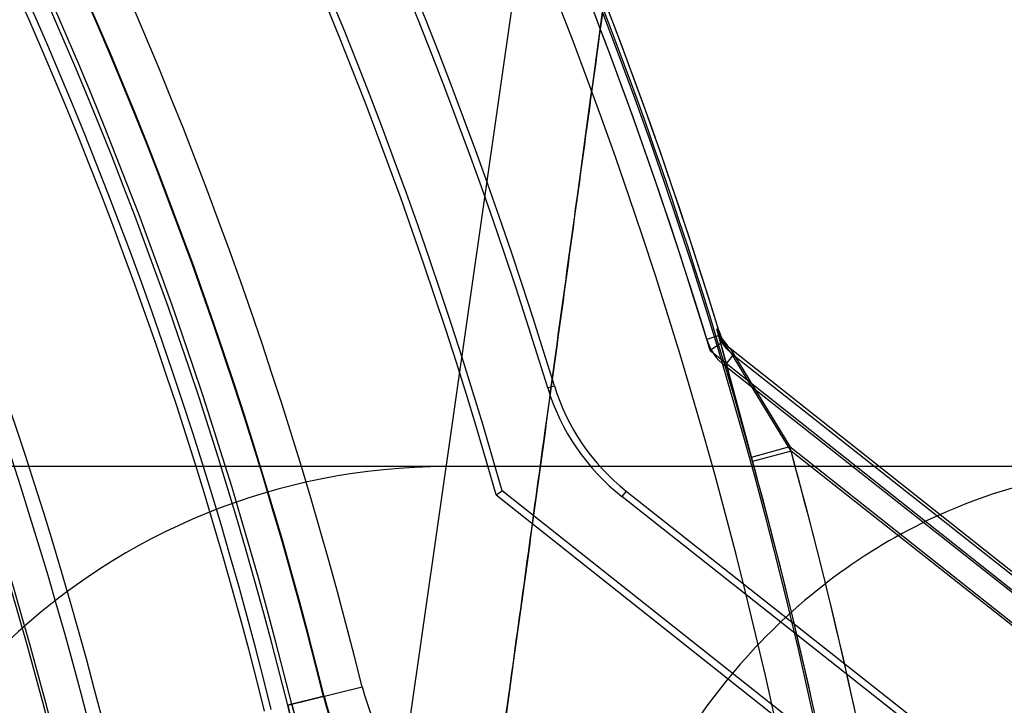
# Model space of a CAD drawing. Header units: millimetres. Extents: x 0 to 297, y 0 to 210.
# Tile 394 of 438: x 240.8801 to 240.9543, y 159.454 to 159.5056. Entities that reach past the tile are written whole.
import ezdxf

# ---------------------------------------------------------------- set-up
doc = ezdxf.new("R2010")
doc.units = ezdxf.units.MM
doc.header["$LTSCALE"] = 16.335
doc.layers.get('0').update_dxf_attribs({"linetype": 'CONTINUOUS'})
for name, color, linetype in [('AXES_REF', 7, 'CONTINUOUS'), ('INTFCLR_1', 7, 'CONTINUOUS'), ('INTFCLR_144815', 7, 'CONTINUOUS'), ('INTFCLR_72935', 7, 'CONTINUOUS')]:
    doc.layers.add(name, color=color, linetype=linetype)

msp = doc.modelspace()

# ---------------------------------------------------------------- linework, layer by layer
at = {"color": 7, "linetype": 'Continuous'}
for radius in [5.8174969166, 5.817, 5.7797484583]:
    msp.add_circle((241.4979109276, 154.8339782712), radius, dxfattribs=at)
msp.add_arc((241.4979109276, 154.8339782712), 5.76, 278.2771290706, 261.7228709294, dxfattribs=at)
at = {"layer": 'AXES_REF', "color": 7, "linetype": 'Continuous'}
msp.add_arc((241.4979109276, 154.8339782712), 5.892, 113.0826660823, 66.91733391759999, dxfattribs=at)
at = {"layer": 'AXES_REF', "color": 9, "linetype": 'Continuous'}
msp.add_arc((241.4979109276, 154.8339782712), 5.3067073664, 94.4118118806, 85.5881881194, dxfattribs=at)
at = {"layer": 'INTFCLR_1', "color": 9, "linetype": 'Continuous'}
for p, q in [((240.9328831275, 159.4818651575), (240.9318711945, 159.4815564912)), ((240.9327318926, 159.4819845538), (240.93532649, 159.472354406)), ((240.9332381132, 159.4795554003), (240.9338936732, 159.4803857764)), ((240.9337411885, 159.4805061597), (241.0015111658, 159.4270035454)), ((240.9382161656, 159.4731510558), (240.9337411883, 159.4805061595)), ((240.9198911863, 159.4779022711), (240.92039328, 159.478055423)), ((240.9382161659, 159.4731510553), (240.9353264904, 159.4723544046)), ((240.999652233, 159.4246488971), (240.9382161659, 159.4731510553)), ((240.9258023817, 159.4701368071), (240.9254771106, 159.4697247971)), ((240.900304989, 159.4540072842), (240.9059178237, 159.4553995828))]:
    msp.add_line(p, q, dxfattribs=at)
at = {"layer": 'INTFCLR_1', "color": 6, "linetype": 'Continuous'}
for p, q in [((240.9328831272, 159.4818651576), (240.9327318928, 159.4819845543)), ((240.9932014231, 159.4322159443), (240.933238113, 159.4795554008)), ((240.988531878, 159.4199447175), (240.9254771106, 159.4697247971)), ((240.9258023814, 159.4701368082), (240.9890334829, 159.4202175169))]:
    msp.add_line(p, q, dxfattribs=at)
for centre, radius, start, end in [((240.5857431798, 159.3759782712), 0.3629299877, 16.9630954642, 50.66033312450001), ((240.5857431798, 159.3759782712), 0.3618720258, 16.9630954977, 50.6004938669), ((240.5857431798, 159.3759782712), 0.3498720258, 16.9630953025, 44.8084638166), ((240.5857431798, 159.3759782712), 0.3493470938, 16.9630954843, 44.741095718), ((240.5857431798, 159.3759782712), 0.3596172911, 10.8985890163, 42.7086480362), ((240.5857431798, 159.3759782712), 0.3228243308, 13.9313763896, 41.16544924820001), ((240.5857431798, 159.3759782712), 0.3222993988, 13.9313766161, 41.16544924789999), ((240.5857431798, 159.3759782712), 0.3102993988, 13.9313761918, 41.1654492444), ((240.5857431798, 159.3759782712), 0.309241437, 13.9313763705, 41.1654492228), ((240.9357526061, 159.4827404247), 0.0040579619, 196.9630937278, 231.7098301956), ((240.9357526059, 159.4827404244), 0.003, 196.963092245, 231.7098367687), ((240.9357526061, 159.4827404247), 0.0165828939, 196.9630953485, 231.7098366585), ((240.9357526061, 159.4827404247), 0.0160579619, 196.9630993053, 231.7098335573)]:
    msp.add_arc(centre, radius, start, end, dxfattribs=at)
at = {"layer": 'INTFCLR_1', "color": 9, "linetype": 'Continuous'}
for centre, radius, start, end in [((240.5857431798, 159.3759782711), 0.3626146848, 4.2349584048, 43.61014177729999), ((240.5857431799, 159.3759782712), 0.3298780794, 13.9313763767, 41.1654492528), ((240.5857431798, 159.3759782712), 0.3268785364, 13.931376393, 41.1654492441), ((240.5857431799, 159.3759782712), 0.3240951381, 13.9313770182, 41.165449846), ((240.5857431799, 159.3759782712), 0.3244156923, 13.9313763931, 41.1654492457), ((240.5857431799, 159.3759782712), 0.3062848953, 13.9313770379, 41.16544983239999), ((240.5857431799, 159.3759782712), 0.3064862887, 13.9313763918, 41.1654492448), ((240.5857431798, 159.3759782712), 0.3656224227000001, 4.2349578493, 15.4129247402), ((240.9205269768, 159.459023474), 0.0150519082, 193.931376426, 269.9999999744), ((240.9205269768, 159.459023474), 0.0180514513, 193.9313763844, 270.0000000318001)]:
    msp.add_arc(centre, radius, start, end, dxfattribs=at)
msp.add_open_spline([(240.9337411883, 159.4805061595), (240.9332728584, 159.4808758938), (240.9329057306, 159.4814137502), (240.9327318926, 159.4819845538)], degree=3, dxfattribs=at)
for points, knots in [([(240.9003049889, 159.4540072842), (240.9004485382, 159.4534285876), (240.9007766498, 159.4522966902), (240.9013869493, 159.4506745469), (240.9020845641, 159.449170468), (240.9028438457, 159.4477972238), (240.9036408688, 159.4465585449), (240.9047012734, 159.44511733), (240.9060548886, 159.4435731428), (240.9077252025, 159.4420295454), (240.9098291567, 159.4404254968), (240.9119484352, 159.4391954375), (240.9140347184, 159.4382904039), (240.9159357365, 159.4376223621), (240.9182112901, 159.4370644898), (240.9208279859, 159.4367544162), (240.9225103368, 159.4367464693), (240.9233173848, 159.4367869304)], [0, 0, 0, 0, 0.0574632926, 0.1134413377, 0.1668813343, 0.2171113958, 0.2645566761, 0.3087359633, 0.3894700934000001, 0.4620266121, 0.5275637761, 0.6441777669, 0.6969842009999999, 0.7465882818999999, 0.8382378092, 0.9221215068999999, 1, 1, 1, 1]), ([(240.9006161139, 159.4540844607), (240.9007403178, 159.4535837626), (240.9010244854, 159.4526045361), (240.9015532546, 159.4512014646), (240.9021582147, 159.4499007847), (240.9030088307, 159.4483673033), (240.9041461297, 159.446718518), (240.9056016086, 159.4450669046), (240.907049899, 159.4437367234), (240.9088739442, 159.4423569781), (240.9118032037, 159.4406716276), (240.9152168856, 159.4395932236), (240.9183819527, 159.4392401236), (240.9198319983, 159.439243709), (240.9205269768, 159.4392838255)], [0, 0, 0, 0, 0.057581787, 0.113670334, 0.167208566, 0.2175479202, 0.3092789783, 0.3901305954, 0.4627853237, 0.5284008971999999, 0.645086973, 0.8385561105, 0.9222973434, 1, 1, 1, 1])]:
    msp.add_open_spline(points, degree=3, knots=knots, dxfattribs=at)
at = {"layer": 'INTFCLR_144815', "color": 9, "linetype": 'Continuous'}
for p, q in [((240.9644414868, 159.8370621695), (240.8556346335, 159.0763019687)), ((240.9938519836, 159.4719782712), (240.8031621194, 159.4719782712))]:
    msp.add_line(p, q, dxfattribs=at)
at = {"layer": 'INTFCLR_144815', "color": 6, "linetype": 'Continuous'}
msp.add_arc((240.9122480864, 159.4239782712), 0.048, 89.9999999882, 176.9999999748, dxfattribs=at)
at = {"layer": 'INTFCLR_144815', "color": 7, "linetype": 'Continuous'}
for points, knots in [([(240.9644414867, 159.8370621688), (240.9647999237, 159.8370692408), (240.9648573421, 159.8359100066), (240.9649706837, 159.8348995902), (240.9649735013, 159.8335229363), (240.9649538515, 159.8322358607), (240.9649115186, 159.8309994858), (240.9648549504, 159.8297293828), (240.9647692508, 159.8281574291), (240.9646493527, 159.8262867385), (240.9645211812, 159.82451212), (240.9643990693, 159.8229323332), (240.9642843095, 159.8215132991), (240.9641546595, 159.819976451), (240.96400838, 159.8183054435), (240.9638432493, 159.8164814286), (240.9636579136, 159.8144986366), (240.9634496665, 159.812333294), (240.963212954, 159.8099356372), (240.9629446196, 159.8072862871), (240.9626457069, 159.8044033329), (240.9623115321, 159.8012477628), (240.9619233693, 159.7976561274), (240.961493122, 159.7937537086), (240.9610141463, 159.7894858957), (240.9604770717, 159.7847776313), (240.9598518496, 159.7793845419), (240.9591463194, 159.7733927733), (240.9583428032, 159.766665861), (240.9574322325, 159.759146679), (240.9563789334, 159.7505630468), (240.9551821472, 159.7409307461), (240.9538152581, 159.7300572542), (240.952264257, 159.7178529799), (240.9505492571, 159.7044944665), (240.9486717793, 159.6900026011), (240.9466642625, 159.6746325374), (240.9445110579, 159.6582669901), (240.9422445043, 159.6411520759), (240.9398705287, 159.6233305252), (240.9374038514, 159.6049092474), (240.9348261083, 159.5857485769), (240.9321203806, 159.5657229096), (240.9293051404, 159.5449697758), (240.9264181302, 159.5237653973), (240.9234707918, 159.5021897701), (240.9204377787, 159.4800552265), (240.9172739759, 159.4570334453), (240.9151167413, 159.4413800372), (240.9140105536, 159.4333639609)], [0, 0, 0, 0, 0.0026421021, 0.0054442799, 0.0088551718, 0.0123243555, 0.0150581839, 0.0179445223, 0.0217014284, 0.0266572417, 0.031760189, 0.0348135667, 0.0383346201, 0.0422522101, 0.046179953, 0.0506965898, 0.0557496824, 0.06085629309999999, 0.0667282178, 0.0735056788, 0.0804811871, 0.0880887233, 0.096891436, 0.1071047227, 0.1170227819, 0.1285415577, 0.1420284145, 0.1570346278, 0.1730043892, 0.1919564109, 0.2128538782, 0.2367380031, 0.2634897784, 0.2936193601, 0.3274037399, 0.3627465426, 0.4013131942, 0.4416392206, 0.4843958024, 0.5285469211, 0.5741395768, 0.6213675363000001, 0.6710282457, 0.7230645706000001, 0.7757135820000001, 0.8287407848, 0.8835481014, 0.9403637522, 1, 1, 1, 1]), ([(240.9140105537, 159.4333639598), (240.9150184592, 159.44066535), (240.9169081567, 159.4543774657), (240.9195688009, 159.4737228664), (240.9219072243, 159.4907655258), (240.9239745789, 159.5058649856), (240.9258156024, 159.5193389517), (240.9274579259, 159.5313818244), (240.9289420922, 159.5422841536), (240.9303005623, 159.5522807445), (240.9315405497, 159.561421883), (240.9326553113, 159.5696539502), (240.9336411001, 159.5769450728), (240.9345199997, 159.5834548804), (240.9353045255, 159.5892736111), (240.936002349, 159.5944565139), (240.9366244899, 159.599082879), (240.9371828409, 159.6032394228), (240.9376804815, 159.6069476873), (240.93813278, 159.6103210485), (240.9385365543, 159.6133349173), (240.9388977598, 159.6160330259), (240.9392249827, 159.6184788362), (240.9395219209, 159.6206995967), (240.9397928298, 159.622726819), (240.9400370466, 159.6245551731), (240.9402605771, 159.6262294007), (240.9404653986, 159.6277641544), (240.9406524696, 159.6291664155), (240.9408300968, 159.6304983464), (240.9410303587, 159.6320005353), (240.9412350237, 159.6335363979), (240.9413799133, 159.6346241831), (240.9414450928, 159.6351137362)], [0, 0, 0, 0, 0.1086009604, 0.2039477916, 0.2877238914, 0.3620651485, 0.4285031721, 0.4880977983, 0.5411506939, 0.5906228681, 0.6367442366, 0.6770723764, 0.71302358, 0.7451511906, 0.7738599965, 0.7995341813, 0.8222066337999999, 0.8426397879, 0.8613279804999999, 0.8773350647, 0.892788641, 0.9061319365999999, 0.9174444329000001, 0.9291470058, 0.9391444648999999, 0.9475796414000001, 0.9563257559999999, 0.9640319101, 0.9703936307, 0.9771701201, 0.9838307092, 0.9927231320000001, 1, 1, 1, 1])]:
    msp.add_open_spline(points, degree=3, knots=knots, dxfattribs=at)
at = {"layer": 'INTFCLR_144815', "color": 9, "linetype": 'Continuous'}
msp.add_open_spline([(240.9661416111, 159.4719782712), (240.9635442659, 159.4719782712), (240.9581732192, 159.4714536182), (240.9502233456, 159.4690221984), (240.9425666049, 159.4648256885), (240.9356909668, 159.4589668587), (240.9300176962, 159.4517500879), (240.9258282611, 159.4436270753), (240.9232233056, 159.4351131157), (240.9224733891, 159.4293225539), (240.9223377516, 159.4264903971)], degree=3, knots=[0, 0, 0, 0, 0.1120066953, 0.2310131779, 0.3561439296, 0.4858595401, 0.6179059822, 0.7494999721, 0.8777274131, 1, 1, 1, 1], dxfattribs=at)
at = {"layer": 'INTFCLR_72935', "color": 6, "linetype": 'Continuous'}
for p, q in [((240.9326194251, 159.4823519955), (240.9327710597, 159.4822318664)), ((240.9321263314, 159.4807163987), (240.994975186, 159.4309259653)), ((240.9330428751, 159.4813400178), (240.9321263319, 159.4807163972)), ((240.933623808, 159.4808797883), (240.9330428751, 159.4813400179)), ((240.9160082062, 159.4698517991), (240.9164668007, 159.4701581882)), ((240.9160082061, 159.4698517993), (240.9601238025, 159.4349023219)), ((240.960478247, 159.4352912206), (240.916466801, 159.4701581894))]:
    msp.add_line(p, q, dxfattribs=at)
at = {"layer": 'INTFCLR_72935', "color": 9, "linetype": 'Continuous'}
for p, q in [((240.9352341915, 159.4726885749), (240.932619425, 159.4823519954)), ((241.0016306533, 159.4270030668), (240.933623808, 159.4808797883)), ((240.9336238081, 159.4808797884), (240.9381231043, 159.4734879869)), ((240.9352341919, 159.4726885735), (240.9381231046, 159.4734879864)), ((240.9381231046, 159.4734879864), (240.9997677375, 159.4246515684)), ((240.9030564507, 159.4546898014), (240.900304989, 159.4540072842))]:
    msp.add_line(p, q, dxfattribs=at)
at = {"layer": 'INTFCLR_72935', "color": 6, "linetype": 'Continuous'}
for centre, radius, start, end in [((240.5857431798, 159.3759782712), 0.3629299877, 16.876440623, 50.6603330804), ((240.5857431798, 159.3759782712), 0.3618720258, 16.8240833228, 50.6004938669), ((240.5857431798, 159.3759782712), 0.3624833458, 9.9390037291, 43.6299210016), ((240.5857431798, 159.3759782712), 0.3438720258, 15.8953234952, 43.69894359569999), ((240.5857431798, 159.3759782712), 0.3433470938, 15.8671093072, 43.5585188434), ((240.5857431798, 159.3759782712), 0.3269299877, 13.931376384, 41.1654492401), ((240.5857431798, 159.3759782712), 0.3228243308, 13.9313763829, 41.16544925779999), ((240.5857431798, 159.3759782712), 0.3222993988, 13.9313766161, 41.16544924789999), ((240.5857431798, 159.3759782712), 0.3102993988, 13.9313761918, 41.1654492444), ((240.5857431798, 159.3759782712), 0.309241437, 13.9313763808, 41.1654492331), ((240.9356396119, 159.4831101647), 0.003, 197.0236291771, 231.6128554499), ((240.9205269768, 159.459023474), 0.018, 193.9313763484, 269.9999998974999)]:
    msp.add_arc(centre, radius, start, end, dxfattribs=at)
at = {"layer": 'INTFCLR_72935', "color": 9, "linetype": 'Continuous'}
for centre, radius, start, end in [((240.5857431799, 159.3759782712), 0.3240951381, 13.9313770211, 41.16544983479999), ((240.5857431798, 159.3759782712), 0.3244156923, 13.9313763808, 41.1654492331), ((240.5857431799, 159.3759782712), 0.3062848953, 13.9313770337, 41.16544984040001), ((240.5857431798, 159.3759782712), 0.3064862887, 13.9313763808, 41.1654492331), ((240.5857431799, 159.3759782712), 0.3656224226, 4.2349578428, 15.4677013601), ((240.5857431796, 159.3759782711), 0.3626249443, 4.2349584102, 15.4677019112)]:
    msp.add_arc(centre, radius, start, end, dxfattribs=at)
msp.add_open_spline([(240.932619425, 159.4823519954), (240.9327930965, 159.4817838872), (240.9331581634, 159.4812486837), (240.9336238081, 159.4808797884)], degree=3, dxfattribs=at)
for points, knots in [([(240.9233173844, 159.4367869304), (240.9225100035, 159.4367464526), (240.9208263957, 159.4367544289), (240.9182067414, 159.4370652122), (240.9159271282, 159.4376244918), (240.9140230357, 159.4382953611), (240.9125087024, 159.4389529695), (240.9109475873, 159.439775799), (240.909345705, 159.44079279), (240.9077115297, 159.4420415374), (240.9060535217, 159.4435757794), (240.9047076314, 159.4451097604), (240.9036488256, 159.4465468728), (240.9028483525, 159.4477895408), (240.9020876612, 159.4491641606), (240.9013901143, 159.4506672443), (240.9007789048, 159.4522904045), (240.9004498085, 159.4534234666), (240.9003049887, 159.454007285)], [0, 0, 0, 0, 0.07790330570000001, 0.1618667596, 0.2536806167, 0.3034199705, 0.3562896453, 0.4126322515, 0.4733102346, 0.5389302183, 0.6105590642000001, 0.6906636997, 0.7351564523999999, 0.7824908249, 0.8330084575, 0.8864378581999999, 0.9420335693, 1, 1, 1, 1]), ([(240.9205269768, 159.4392838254), (240.9198317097, 159.4392436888), (240.9183808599, 159.4392399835), (240.9161204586, 159.439493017), (240.9136905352, 159.4400737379), (240.9115888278, 159.4408893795), (240.9098424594, 159.441799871), (240.9084543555, 159.4426729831), (240.9070380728, 159.4437471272), (240.9056000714, 159.4450694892), (240.9041519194, 159.4467115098), (240.9030141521, 159.4483584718), (240.9021608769, 159.4498953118), (240.901556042, 159.451195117), (240.9010263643, 159.4525991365), (240.9007413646, 159.4535793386), (240.9006161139, 159.4540844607)], [0, 0, 0, 0, 0.0776932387, 0.1614781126, 0.2531769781, 0.3556645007, 0.4120461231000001, 0.4727051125, 0.5383851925, 0.6100802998, 0.6902901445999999, 0.7821567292, 0.8327428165, 0.8862635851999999, 0.9419419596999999, 1, 1, 1, 1])]:
    msp.add_open_spline(points, degree=3, knots=knots, dxfattribs=at)

doc.saveas('drawing.dxf')
